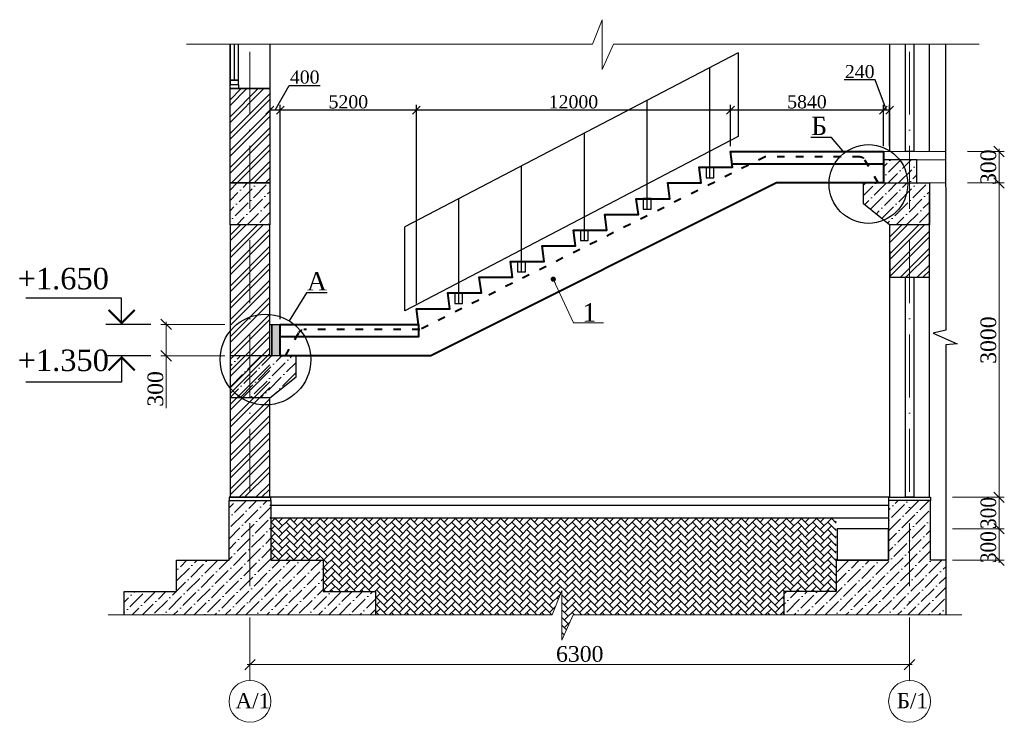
# Model space of a CAD drawing. Header units: millimetres. Extents: x 2063114 to 14983986, y -126020516 to 213791.
# Tile 369 of 656: x 2353443 to 2372251, y -1063728 to -1050317. Entities that reach past the tile are written whole.
import ezdxf
from ezdxf.enums import TextEntityAlignment as Align

# ---------------------------------------------------------------- set-up
doc = ezdxf.new("R2010")
doc.units = ezdxf.units.MM
for name, pattern in [('ACAD_ISO03W100', [30, 12, -18]), ('ACAD_ISO04W100', [30, 24, -3, 0, -3]), ('ACAD_ISO10W100', [18, 12, -3, 0, -3]), ('CENTERX2', [4, 2.5, -0.5, 0.5, -0.5])]:
    doc.linetypes.add(name, pattern=pattern)
doc.layers.get('Defpoints').update_dxf_attribs({"color": 6, "lineweight": 35})
for name, color, linetype, lineweight in [('.', 7, 'Continuous', 15), ('LESTN', 7, 'Continuous', 30), ('TEXT', 7, 'Continuous', 30), ('Wall', 16, 'Continuous', 40), ('АСО-оси', 24, 'CENTERX2', 20), ('лестницы', 7, 'Continuous', 9), ('оси', 22, 'ACAD_ISO04W100', 13), ('план', 7, 'Continuous', 20), ('Фундаменты', 252, 'Continuous', 25)]:
    doc.layers.add(name, color=color, linetype=linetype, lineweight=lineweight)
doc.layers.add('osi', color=7, linetype='ACAD_ISO04W100', lineweight=13, true_color=0x575757)
doc.layers.add('Окна', color=5, linetype='Continuous')
doc.styles.add('seviyorum', font='times.ttf')
doc.styles.get("Standard").update_dxf_attribs({"font": 'arial.ttf'})
doc.styles.add('TIMES', font='times.ttf')
doc.styles.add('TIMES NEW', font='times.ttf', dxfattribs={"height": 200})
doc.dimstyles.new('Copy of 50', dxfattribs={"dimtxt": 250, "dimasz": 150, "dimexe": 100, "dimexo": 100, "dimgap": 30, "dimtad": 1, "dimdec": 0, "dimlfac": 2, "dimtxsty": 'seviyorum', "dimblk": 'OBLIQUE', "dimcen": 180, "dimadec": 0, "dimazin": 0, "dimtfac": 1, "dimtdec": 0, "dimtmove": 0, "dimatfit": 3, "dimldrblk": 'OPEN90', "dimfxl": 1, "dimarcsym": 0})
doc.dimstyles.new('Copy of 50 м', dxfattribs={"dimtxt": 300, "dimasz": 200, "dimexe": 100, "dimexo": 100, "dimgap": 50, "dimtad": 1, "dimdec": 0, "dimlfac": 0.5, "dimtxsty": 'seviyorum', "dimblk": 'OBLIQUE', "dimcen": 0, "dimdle": 50, "dimclrd": 256, "dimclre": 256, "dimadec": 0, "dimazin": 0, "dimtfac": 1, "dimtdec": 0, "dimtmove": 1, "dimatfit": 2, "dimldrblk": 'OPEN90', "dimfxl": 1, "dimlwd": 15, "dimlwe": 15, "dimarcsym": 0})
doc.dimstyles.new('Тимур 100', dxfattribs={"dimtxt": 200, "dimasz": 150, "dimexe": 120, "dimexo": 120, "dimgap": 63, "dimtad": 1, "dimdec": 0, "dimtxsty": 'Standard', "dimblk": 'OBLIQUE', "dimcen": 250, "dimclrd": 256, "dimclre": 256, "dimclrt": 256, "dimadec": 0, "dimazin": 0, "dimtfac": 1, "dimtdec": 0, "dimtmove": 1, "dimatfit": 3, "dimfxl": 120, "dimfxlon": 1, "dimlwd": 13, "dimlwe": 13, "dimarcsym": 0})
pattern_1 = [(45, (2320702.91, -1616165.48), (74.087113, 271.652748), [349.25, -69.85, 0, -69.85])]

# ---------------------------------------------------------------- blocks, each defined once
blk = doc.blocks.new('_Oblique')
at = {"color": 0, "linetype": 'ByBlock', "lineweight": -2}
blk.add_line((-0.5, -0.5), (0.5, 0.5), dxfattribs=at)
blk = doc.blocks.new('*D421')
at = {"lineweight": 15, "ltscale": 100, "transparency": 16777216}
for p, q in [((2357841, -1061783), (2357841, -1062728)), ((2370441, -1061783), (2370441, -1062728)), ((2357791, -1062628), (2370491, -1062628))]:
    blk.add_line(p, q, dxfattribs=at)
at = {"layer": 'Defpoints', "color": 0, "lineweight": 30, "ltscale": 100, "transparency": 16777216}
for p in [(2357841, -1061683), (2370441, -1061683), (2370441, -1062628)]:
    blk.add_point(p, dxfattribs=at)
at = {"lineweight": 15, "ltscale": 100, "transparency": 16777216, "xscale": 200, "yscale": 200, "zscale": 200, "rotation": 180}
blk.add_blockref('_Oblique', (2357841, -1062628), dxfattribs=at)
at = {"lineweight": 15, "ltscale": 100, "transparency": 16777216, "xscale": 200, "yscale": 200, "zscale": 200}
blk.add_blockref('_Oblique', (2370441, -1062628), dxfattribs=at)
at = {"color": 0, "ltscale": 100, "transparency": 16777216, "insert": (2364141, -1062425), "char_height": 300, "attachment_point": 5, "style": 'seviyorum'}
blk.add_mtext('6300', dxfattribs=at)
blk = doc.blocks.new('_Open90')
at = {"color": 0, "linetype": 'ByBlock', "lineweight": -2}
for p, q in [((0, 0), (-1, 0)), ((-0.5, 0.5), (0, 0)), ((0, 0), (-0.5, -0.5))]:
    blk.add_line(p, q, dxfattribs=at)
blk = doc.blocks.new('*D422')
at = {"lineweight": 15, "ltscale": 100, "transparency": 16777216}
for p, q in [((2357361, -1056133), (2356140, -1056133)), ((2356240, -1056783), (2356240, -1056083)), ((2357361, -1056733), (2356140, -1056733)), ((2356240, -1057731), (2356240, -1056733))]:
    blk.add_line(p, q, dxfattribs=at)
at = {"layer": 'Defpoints', "color": 0, "lineweight": 30, "ltscale": 100, "transparency": 16777216}
for p in [(2356240, -1056133), (2357461, -1056133), (2357461, -1056733)]:
    blk.add_point(p, dxfattribs=at)
at = {"lineweight": 15, "ltscale": 100, "transparency": 16777216, "xscale": 200, "yscale": 200, "zscale": 200}
for p, rotation in [((2356240, -1056133), 90), ((2356240, -1056733), 270)]:
    blk.add_blockref('_Oblique', p, dxfattribs=dict(at, rotation=rotation))
at = {"color": 0, "ltscale": 100, "transparency": 16777216, "insert": (2356037, -1057365), "char_height": 300, "attachment_point": 5, "rotation": 90, "style": 'seviyorum'}
blk.add_mtext('300', dxfattribs=at)
blk = doc.blocks.new('*D423')
at = {"lineweight": 15, "ltscale": 100, "transparency": 16777216}
for p, q in [((2372151, -1059483), (2372151, -1053383)), ((2371551, -1053433), (2372251, -1053433)), ((2371551, -1059433), (2372251, -1059433))]:
    blk.add_line(p, q, dxfattribs=at)
at = {"layer": 'Defpoints', "color": 0, "lineweight": 30, "ltscale": 100, "transparency": 16777216}
for p in [(2371451, -1053433), (2372151, -1053433), (2371451, -1059433)]:
    blk.add_point(p, dxfattribs=at)
at = {"lineweight": 15, "ltscale": 100, "transparency": 16777216, "xscale": 200, "yscale": 200, "zscale": 200}
for p, rotation in [((2372151, -1053433), 90), ((2372151, -1059433), 270)]:
    blk.add_blockref('_Oblique', p, dxfattribs=dict(at, rotation=rotation))
at = {"color": 0, "ltscale": 100, "transparency": 16777216, "insert": (2371948, -1056433), "char_height": 300, "attachment_point": 5, "rotation": 90, "style": 'seviyorum'}
blk.add_mtext('3000', dxfattribs=at)
blk = doc.blocks.new('*D424')
at = {"lineweight": 15, "ltscale": 100, "transparency": 16777216}
for p, q in [((2371551, -1052833), (2372251, -1052833)), ((2372151, -1053483), (2372151, -1052783)), ((2371551, -1053433), (2372251, -1053433))]:
    blk.add_line(p, q, dxfattribs=at)
at = {"layer": 'Defpoints', "color": 0, "lineweight": 30, "ltscale": 100, "transparency": 16777216}
for p in [(2371451, -1052833), (2372151, -1052833), (2371451, -1053433)]:
    blk.add_point(p, dxfattribs=at)
at = {"lineweight": 15, "ltscale": 100, "transparency": 16777216, "xscale": 200, "yscale": 200, "zscale": 200}
for p, rotation in [((2372151, -1052833), 90), ((2372151, -1053433), 270)]:
    blk.add_blockref('_Oblique', p, dxfattribs=dict(at, rotation=rotation))
at = {"color": 0, "ltscale": 100, "transparency": 16777216, "insert": (2371948, -1053133), "char_height": 300, "attachment_point": 5, "rotation": 90, "style": 'seviyorum'}
blk.add_mtext('300', dxfattribs=at)
blk = doc.blocks.new('*U55')
at = {"color": 0, "linetype": 'ByBlock', "lineweight": -2}
blk.add_line((-3, 0), (-11.55, 0), dxfattribs=at)
blk.add_lwpolyline([(-8.55, 0), (-8.55, 5), (-26.86, 5)], dxfattribs=at)
at = {"color": 0, "linetype": 'ByBlock', "lineweight": -2, "const_width": 0.4}
blk.add_lwpolyline([(-6.05, 2.78), (-8.55, 0.28), (-11.05, 2.78)], dxfattribs=at)
at = {"color": 0, "linetype": 'ByBlock', "lineweight": -2, "style": 'seviyorum'}
blk.add_attdef('ОТМЕТКА', text='', height=4.1, dxfattribs=at).set_placement((-19.72, 8.75), align=Align.MIDDLE_CENTER)
at = {"color": 0, "linetype": 'ByBlock', "lineweight": -2, "oblique": 15}
blk.add_attdef('НТЕКСТ', text='', height=3, dxfattribs=at).set_placement((-19.8, 2.5), align=Align.MIDDLE_CENTER)
blk = doc.blocks.new('*U56')
at = {"color": 0, "linetype": 'ByBlock', "lineweight": -2}
blk.add_line((-3, 0), (-11.55, 0), dxfattribs=at)
blk.add_lwpolyline([(-8.55, 0), (-8.55, -5), (-26.86, -5)], dxfattribs=at)
at = {"color": 0, "linetype": 'ByBlock', "lineweight": -2, "const_width": 0.4}
blk.add_lwpolyline([(-6.05, -2.78), (-8.55, -0.28), (-11.05, -2.78)], dxfattribs=at)
at = {"color": 0, "linetype": 'ByBlock', "lineweight": -2, "style": 'seviyorum'}
blk.add_attdef('ОТМЕТКА', text='', height=4.1, dxfattribs=at).set_placement((-19.72, -0.86), align=Align.MIDDLE_CENTER)
at = {"color": 0, "linetype": 'ByBlock', "lineweight": -2, "oblique": 15}
blk.add_attdef('НТЕКСТ', text='', height=3, dxfattribs=at).set_placement((-19.8, -7.5), align=Align.MIDDLE_CENTER)
blk = doc.blocks.new('иии')
at = {"layer": 'Wall', "color": 0, "linetype": 'ACAD_ISO03W100', "ltscale": 6}
for p, q in [((3539039.8, -1599502.7), (3539169.6, -1599277.8)), ((3539212.9, -1599252.8), (3540118.1, -1599252.8)), ((3540118.1, -1599252.8), (3543418.1, -1600902.8)), ((3543418.1, -1600902.8), (3544526.7, -1600902.8)), ((3544699.9, -1601152.8), (3544570, -1600927.8))]:
    blk.add_line(p, q, dxfattribs=at)
at = {"layer": 'Wall', "color": 0, "linetype": 'ACAD_ISO03W100', "ltscale": 3}
for centre, start, end in [((3539212.9, -1599302.8), 90, 150), ((3544526.7, -1600952.8), 30, 90)]:
    blk.add_arc(centre, 50, start, end, dxfattribs=at)
blk = doc.blocks.new('ррррр')
at = {"layer": 'Wall', "color": 0, "linetype": 'Continuous', "ltscale": 100}
blk.add_lwpolyline([(3544797.5, -1596130.4), (3544797.6, -1596430.2), (3543775.4, -1596430.4), (3540475.5, -1598080.4), (3539037.6, -1598080.4), (3539037.6, -1597780.4), (3540357.6, -1597780.4), (3540337.6, -1597630.4), (3540657.6, -1597630.4), (3540637.6, -1597480.4), (3540957.6, -1597480.4), (3540937.6, -1597330.4), (3541256.5, -1597330.4), (3541236.5, -1597180.4), (3541558.7, -1597180.4), (3541538.7, -1597030.4), (3541857.6, -1597030.4), (3541837.6, -1596880.4), (3542157.6, -1596880.4), (3542137.6, -1596730.4), (3542457.6, -1596730.4), (3542437.6, -1596580.4), (3542757.6, -1596580.4), (3542737.6, -1596430.4), (3543057.6, -1596430.4), (3543037.6, -1596280.4), (3543357.6, -1596280.4), (3543337.6, -1596130.4), (3544797.5, -1596130.4)], dxfattribs=at)
for points in [[(3544797.5, -1596130.4), (3544797.5, -1596250.4), (3543353.6, -1596250.4), (3543337.6, -1596130.4)], [(3540357.6, -1597780.4), (3540357.6, -1597900.4), (3539037.6, -1597900.4), (3539037.6, -1597780.4)]]:
    blk.add_lwpolyline(points, close=True, dxfattribs=at)
at = {"color": 5, "xscale": -1}
blk.add_blockref('иии', (7083787.4, 3072.5), dxfattribs=at)
blk = doc.blocks.new('*D426')
at = {"color": 0, "lineweight": -2, "transparency": 16777216}
for p, q in [((2369786, -1051467), (2369193, -1051467)), ((2370001, -1052044), (2369786, -1051467)), ((2369941, -1052733), (2369941, -1051944)), ((2370061, -1052044), (2369941, -1052044)), ((2370061, -1052733), (2370061, -1051944))]:
    blk.add_line(p, q, dxfattribs=at)
at = {"layer": 'Defpoints', "color": 0, "lineweight": 30, "transparency": 16777216}
for p in [(2369941, -1052044), (2369941, -1052833), (2370061, -1052833)]:
    blk.add_point(p, dxfattribs=at)
at = {"color": 0, "lineweight": -2, "transparency": 16777216, "xscale": 150, "yscale": 150, "zscale": 150, "rotation": 180}
blk.add_blockref('_Oblique', (2369941, -1052044), dxfattribs=at)
at = {"color": 0, "lineweight": -2, "transparency": 16777216, "xscale": 150, "yscale": 150, "zscale": 150}
blk.add_blockref('_Oblique', (2370061, -1052044), dxfattribs=at)
at = {"color": 0, "transparency": 16777216, "insert": (2369489, -1051310), "char_height": 250, "attachment_point": 5, "style": 'seviyorum'}
blk.add_mtext('240', dxfattribs=at)
blk = doc.blocks.new('*D427')
at = {"color": 0, "lineweight": -2, "transparency": 16777216}
for p, q in [((2367021, -1052733), (2367021, -1051944)), ((2369941, -1052044), (2367021, -1052044)), ((2369941, -1052733), (2369941, -1051944))]:
    blk.add_line(p, q, dxfattribs=at)
at = {"layer": 'Defpoints', "color": 0, "lineweight": 30, "transparency": 16777216}
for p in [(2367021, -1052044), (2367021, -1052833), (2369941, -1052833)]:
    blk.add_point(p, dxfattribs=at)
at = {"color": 0, "lineweight": -2, "transparency": 16777216, "xscale": 150, "yscale": 150, "zscale": 150, "rotation": 180}
blk.add_blockref('_Oblique', (2367021, -1052044), dxfattribs=at)
at = {"color": 0, "lineweight": -2, "transparency": 16777216, "xscale": 150, "yscale": 150, "zscale": 150}
blk.add_blockref('_Oblique', (2369941, -1052044), dxfattribs=at)
at = {"color": 0, "transparency": 16777216, "insert": (2368481, -1051887), "char_height": 250, "attachment_point": 5, "style": 'seviyorum'}
blk.add_mtext('5840', dxfattribs=at)
blk = doc.blocks.new('*D428')
at = {"color": 0, "lineweight": -2, "transparency": 16777216}
for p, q in [((2361021, -1055733), (2361021, -1051944)), ((2367021, -1052044), (2361021, -1052044)), ((2367021, -1052733), (2367021, -1051944))]:
    blk.add_line(p, q, dxfattribs=at)
at = {"layer": 'Defpoints', "color": 0, "lineweight": 30, "transparency": 16777216}
for p in [(2361021, -1052044), (2367021, -1052833), (2361021, -1055833)]:
    blk.add_point(p, dxfattribs=at)
at = {"color": 0, "lineweight": -2, "transparency": 16777216, "xscale": 150, "yscale": 150, "zscale": 150, "rotation": 180}
blk.add_blockref('_Oblique', (2361021, -1052044), dxfattribs=at)
at = {"color": 0, "lineweight": -2, "transparency": 16777216, "xscale": 150, "yscale": 150, "zscale": 150}
blk.add_blockref('_Oblique', (2367021, -1052044), dxfattribs=at)
at = {"color": 0, "transparency": 16777216, "insert": (2364021, -1051887), "char_height": 250, "attachment_point": 5, "style": 'seviyorum'}
blk.add_mtext('12000', dxfattribs=at)
blk = doc.blocks.new('*D429')
at = {"color": 0, "lineweight": -2, "transparency": 16777216}
for p, q in [((2358421, -1056033), (2358421, -1051944)), ((2361021, -1052044), (2358421, -1052044)), ((2361021, -1055733), (2361021, -1051944))]:
    blk.add_line(p, q, dxfattribs=at)
at = {"layer": 'Defpoints', "color": 0, "lineweight": 30, "transparency": 16777216}
for p in [(2358421, -1052044), (2361021, -1055833), (2358421, -1056133)]:
    blk.add_point(p, dxfattribs=at)
at = {"color": 0, "lineweight": -2, "transparency": 16777216, "xscale": 150, "yscale": 150, "zscale": 150, "rotation": 180}
blk.add_blockref('_Oblique', (2358421, -1052044), dxfattribs=at)
at = {"color": 0, "lineweight": -2, "transparency": 16777216, "xscale": 150, "yscale": 150, "zscale": 150}
blk.add_blockref('_Oblique', (2361021, -1052044), dxfattribs=at)
at = {"color": 0, "transparency": 16777216, "insert": (2359721, -1051887), "char_height": 250, "attachment_point": 5, "style": 'seviyorum'}
blk.add_mtext('5200', dxfattribs=at)
blk = doc.blocks.new('*D430')
at = {"color": 0, "lineweight": -2, "transparency": 16777216}
for p, q in [((2358321, -1052044), (2358590, -1051571)), ((2358590, -1051571), (2359185, -1051571)), ((2358421, -1052044), (2358221, -1052044))]:
    blk.add_line(p, q, dxfattribs=at)
at = {"layer": 'Defpoints', "color": 0, "lineweight": 30, "transparency": 16777216}
for p in [(2358221, -1052044), (2358221, -1052044), (2358421, -1052044)]:
    blk.add_point(p, dxfattribs=at)
at = {"color": 0, "lineweight": -2, "transparency": 16777216, "xscale": 150, "yscale": 150, "zscale": 150, "rotation": 180}
blk.add_blockref('_Oblique', (2358221, -1052044), dxfattribs=at)
at = {"color": 0, "lineweight": -2, "transparency": 16777216, "xscale": 150, "yscale": 150, "zscale": 150}
blk.add_blockref('_Oblique', (2358421, -1052044), dxfattribs=at)
at = {"color": 0, "transparency": 16777216, "insert": (2358888, -1051414), "char_height": 250, "attachment_point": 5, "style": 'seviyorum'}
blk.add_mtext('400', dxfattribs=at)
blk = doc.blocks.new('wfeweqf')
at = {"lineweight": 30}
for points in [[(-158420, 511672), (-158270, 511672), (-158270, 511472), (-158420, 511472)], [(-157220, 511072), (-157070, 511072), (-157070, 510872), (-157220, 510872)], [(-156020, 510472), (-155870, 510472), (-155870, 510272), (-156020, 510272)], [(-154818, 509872), (-154668, 509872), (-154668, 509672), (-154818, 509672)], [(-153620, 509272), (-153470, 509272), (-153470, 509072), (-153620, 509072)]]:
    blk.add_lwpolyline(points, close=True, dxfattribs=at)
at = {"layer": 'LESTN', "color": 0, "ltscale": 0.3}
for p, q in [((-158885, 513858), (-152514, 510532)), ((-158885, 513858), (-158885, 512258)), ((-158345, 511476), (-158345, 513576)), ((-157145, 510876), (-157145, 512950)), ((-158885, 512258), (-152514, 508932)), ((-155945, 510276), (-155945, 512323)), ((-154743, 509676), (-154743, 511696)), ((-153545, 509076), (-153545, 511071)), ((-152514, 508932), (-152514, 510532))]:
    blk.add_line(p, q, dxfattribs=at)
blk = doc.blocks.new('*D431')
at = {"lineweight": 15, "ltscale": 100, "transparency": 16777216}
for p, q in [((2371261, -1059433), (2372251, -1059433)), ((2372151, -1059383), (2372151, -1060083)), ((2371261, -1060033), (2372251, -1060033))]:
    blk.add_line(p, q, dxfattribs=at)
at = {"layer": 'Defpoints', "color": 0, "lineweight": 30, "ltscale": 100, "transparency": 16777216}
for p in [(2371161, -1059433), (2371161, -1060033), (2372151, -1060033)]:
    blk.add_point(p, dxfattribs=at)
at = {"lineweight": 15, "ltscale": 100, "transparency": 16777216, "xscale": 200, "yscale": 200, "zscale": 200}
for p, rotation in [((2372151, -1059433), 90), ((2372151, -1060033), 270)]:
    blk.add_blockref('_Oblique', p, dxfattribs=dict(at, rotation=rotation))
at = {"color": 0, "ltscale": 100, "transparency": 16777216, "insert": (2371948, -1059733), "char_height": 300, "attachment_point": 5, "rotation": 90, "style": 'seviyorum'}
blk.add_mtext('{\\W0.9;300}', dxfattribs=at)
blk = doc.blocks.new('*D432')
at = {"lineweight": 15, "ltscale": 100, "transparency": 16777216}
for p, q in [((2372151, -1059983), (2372151, -1060683)), ((2371261, -1060033), (2372251, -1060033)), ((2371261, -1060633), (2372251, -1060633))]:
    blk.add_line(p, q, dxfattribs=at)
at = {"layer": 'Defpoints', "color": 0, "lineweight": 30, "ltscale": 100, "transparency": 16777216}
for p in [(2371161, -1060033), (2371161, -1060633), (2372151, -1060633)]:
    blk.add_point(p, dxfattribs=at)
at = {"lineweight": 15, "ltscale": 100, "transparency": 16777216, "xscale": 200, "yscale": 200, "zscale": 200}
for p, rotation in [((2372151, -1060033), 90), ((2372151, -1060633), 270)]:
    blk.add_blockref('_Oblique', p, dxfattribs=dict(at, rotation=rotation))
at = {"color": 0, "ltscale": 100, "transparency": 16777216, "insert": (2371948, -1060386), "char_height": 300, "attachment_point": 5, "rotation": 90, "style": 'seviyorum'}
blk.add_mtext('{\\W0.9;300}', dxfattribs=at)

msp = doc.modelspace()

# ---------------------------------------------------------------- hatches: boundary and pattern name
at = {"layer": '.', "lineweight": 5, "ltscale": 50, "true_color": 0xc1a49a}
h = msp.add_hatch(dxfattribs=at)
h.set_pattern_fill('ANSI32', color=253, scale=24)
h.set_pattern_definition([(45, (2320702.9, -1615565.48), (-161.64461, 161.64461), []), (45, (2320810.67, -1615565.48), (-161.64461, 161.64461), [])])
edge = h.paths.add_edge_path()
edge.add_arc((2358434.47712, -1056606.33582), 751.46823, 217.879002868, 253.522887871, ccw=False)
edge.add_line((2357841.33637, -1057067.7343), (2357841.33637, -1059433.1893))
edge.add_line((2357841.33637, -1059433.1893), (2358221.33645, -1059433.1893))
edge.add_line((2358221.33645, -1059433.1893), (2358221.33645, -1057326.9436))
edge = h.paths.add_edge_path()
edge.add_arc((2358434.47712, -1056606.33582), 751.46823, 180, 217.879002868, ccw=False)
edge.add_arc((2358434.47712, -1056606.33582), 751.46823, 142.120997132, 180, ccw=False)
edge.add_line((2357841.33637, -1056144.93735), (2357841.33637, -1054233.28699))
edge.add_line((2357841.33637, -1054233.28699), (2357461.33636, -1054233.28699))
edge.add_line((2357461.33636, -1054233.28699), (2357461.33636, -1057173.2072))
edge.add_line((2357461.33636, -1057173.2072), (2357461.33628, -1059433.1893))
edge.add_line((2357461.33628, -1059433.1893), (2357841.33637, -1059433.1893))
edge.add_line((2357841.33637, -1059433.1893), (2357841.33637, -1057067.7343))
edge = h.paths.add_edge_path()
edge.add_line((2357841.33637, -1056144.93735), (2357841.33637, -1057067.7343))
edge.add_arc((2358434.47712, -1056606.33582), 751.46823, 217.879002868, 253.522887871)
edge.add_line((2358221.33645, -1057326.9436), (2358221.33645, -1055885.72805))
edge.add_arc((2358434.47712, -1056606.33582), 751.46823, 106.477112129, 142.120997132)
edge = h.paths.add_edge_path(flags=17)
edge.add_arc((2358434.47712, -1056606.33582), 751.46823, 142.120997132, 180)
edge.add_arc((2358434.47712, -1056606.33582), 751.46823, 180, 217.879002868)
edge.add_line((2357841.33637, -1057067.7343), (2357841.33637, -1056144.93735))
edge = h.paths.add_edge_path()
edge.add_line((2358221.33645, -1054233.28699), (2357841.33637, -1054233.28699))
edge.add_line((2357841.33637, -1054233.28699), (2357841.33637, -1056144.93735))
edge.add_arc((2358434.47712, -1056606.33582), 751.46823, 106.477112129, 142.120997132, ccw=False)
edge.add_line((2358221.33645, -1055885.72805), (2358221.33645, -1054233.28699))
h.paths.add_polyline_path([(2358221.35385, -1051633.28699), (2357841.33637, -1051633.28699), (2357841.33637, -1053433.28699), (2358221.35385, -1053433.28699)])
h.paths.add_polyline_path([(2357841.33637, -1051633.28699), (2357461.35368, -1051633.28699), (2357461.35368, -1053433.28699), (2357841.33637, -1053433.28699)])
at = {"layer": '.', "lineweight": 5, "true_color": 0x7d7d7d}
h = msp.add_hatch(dxfattribs=at)
h.set_pattern_fill('ANSI36', color=8, scale=44)
h.set_pattern_definition([(45, (2352355, -1609475.85), (74.087113, 271.652748), [349.25, -69.85, 0, -69.85])])
edge = h.paths.add_edge_path()
edge.add_line((2370317.3359, -1052993.25576), (2369941.36549, -1052993.7061))
edge.add_line((2369941.36549, -1052993.7061), (2369941.36549, -1053432.99791))
edge.add_line((2369941.36549, -1053432.99791), (2370061.33634, -1053432.62325))
edge.add_line((2370061.33634, -1053432.62325), (2370402.16827, -1053432.89879))
edge.add_arc((2369655.39966, -1053348.98728), 751.46823, 353.588787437, 360)
edge.add_arc((2369655.39966, -1053348.98728), 751.46823, 360, 388.254053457)
h.paths.add_polyline_path([(2370581.33636, -1052993.24753), (2370441.33637, -1052993.24753), (2370441.33637, -1053433.07889), (2370581.33636, -1053433.04365)])
edge = h.paths.add_edge_path()
edge.add_line((2370441.33637, -1052993.24753), (2370317.33148, -1052993.24753))
edge.add_arc((2369655.39966, -1053348.98728), 751.46823, 0, 28.254765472, ccw=False)
edge.add_arc((2369655.39966, -1053348.98728), 751.46823, -6.425788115, 0, ccw=False)
edge.add_line((2370402.1469, -1053433.08875), (2370441.33637, -1053433.07889))
edge.add_line((2370441.33637, -1053433.07889), (2370441.33637, -1052993.24753))
h = msp.add_hatch(dxfattribs=at)
h.set_pattern_fill('ANSI36', color=8, scale=44)
h.set_pattern_definition([(45, (2606641.3, -1432450.66), (74.087113, 271.652748), [349.25, -69.85, 0, -69.85])])
h.paths.add_polyline_path([(2358221.34215, -1053433.28699), (2357841.34222, -1053433.28699), (2357841.34222, -1054233.28699), (2358221.34214, -1054233.28699)])
edge = h.paths.add_edge_path()
edge.add_line((2357841.34222, -1053433.28699), (2357461.34783, -1053433.28699))
edge.add_line((2357461.34783, -1053433.28699), (2357461.34783, -1054233.28699))
edge.add_line((2357461.34783, -1054233.28699), (2357841.34222, -1054233.28699))
edge.add_line((2357841.34222, -1053633.18929), (2357841.34222, -1053433.28699))
h = msp.add_hatch(dxfattribs=at)
h.set_pattern_fill('ANSI36', color=8, scale=44)
h.set_pattern_definition([(45, (2619240.2, -1432450.66), (74.087113, 271.652748), [349.25, -69.85, 0, -69.85])])
h.paths.add_polyline_path([(2370820.24207, -1053433.28699), (2370440.24214, -1053433.28699), (2370440.24214, -1054233.28699), (2370820.24206, -1054233.28699)])
edge = h.paths.add_edge_path()
edge.add_line((2370440.24214, -1053633.18929), (2370440.24214, -1053433.28699))
edge.add_line((2370440.24214, -1053433.28699), (2369560.1528, -1053433.28699))
edge.add_line((2369560.1528, -1053433.28699), (2369560.1528, -1053833.20899))
edge.add_line((2369560.1528, -1053833.20899), (2370060.24775, -1054233.28699))
edge.add_line((2370060.24775, -1054233.28699), (2370440.24214, -1054233.28699))
at = {"layer": '.', "lineweight": 5, "ltscale": 50, "true_color": 0xc1a49a}
h = msp.add_hatch(dxfattribs=at)
h.set_pattern_fill('ANSI32', color=253, scale=24)
h.set_pattern_definition([(45, (-4575801.25, 1967000), (-161.64461, 161.64461), []), (45, (-4575693.49, 1967000), (-161.64461, 161.64461), [])])
h.paths.add_polyline_path([(2370820.24775, -1054233.28699), (2370060.24775, -1054233.28699), (2370061.33634, -1055233.1893), (2370821.33634, -1055233.1893)])
at = {"layer": '.'}
h = msp.add_hatch(color=256, dxfattribs=at)
h.dxf.hatch_style = 1
h.paths.add_polyline_path([(2358261.34231, -1056732.97445), (2358421.34231, -1056732.97445), (2358421.34231, -1056133.27024), (2358261.34231, -1056133.27024)])
at = {"layer": '.', "lineweight": 5, "true_color": 0x7d7d7d}
h = msp.add_hatch(dxfattribs=at)
h.set_pattern_fill('ANSI36', color=8, scale=44)
h.set_pattern_definition([(45, (-3631429.36, 2137619.57), (74.087113, 271.6527477), [349.25, -69.85, 0, -69.85])])
h.paths.add_polyline_path([(2357461.33619, -1056732.53746), (2357461.34208, -1057532.99211), (2358221.33627, -1057532.99211), (2358721.43721, -1057133.04694), (2358721.43701, -1056732.8936)])
h = msp.add_hatch(dxfattribs=at)
h.set_pattern_fill('ANSI36', color=8, scale=44)
h.set_pattern_definition(pattern_1)
h.paths.add_polyline_path([(2359241.33637, -1060633.27024), (2358241.33637, -1060633.27024), (2358241.33637, -1059493.27024), (2357841.33637, -1059493.27024), (2357841.33637, -1061677.69197), (2360241.33637, -1061677.69197), (2360241.33637, -1061233.27024), (2359241.33637, -1061233.27024)])
h.paths.add_polyline_path([(2357841.33637, -1059493.27024), (2357441.33637, -1059493.27024), (2357441.33637, -1060633.27024), (2356441.33637, -1060633.27024), (2356441.33637, -1061233.27024), (2355441.33637, -1061233.27024), (2355441.33637, -1061677.69197), (2357841.33637, -1061677.69197)])
h = msp.add_hatch(dxfattribs=at)
h.set_pattern_fill('ANSI36', color=8, scale=44)
h.set_pattern_definition(pattern_1)
h.paths.add_polyline_path([(2371131.34245, -1060633.27024), (2370841.33635, -1060633.27024), (2370841.33635, -1059493.27024), (2370441.33637, -1059493.27024), (2370441.33637, -1061677.44313), (2371131.36766, -1061677.4151)])
h.paths.add_polyline_path([(2370441.33637, -1059493.27024), (2370041.33635, -1059493.27024), (2370041.33635, -1060633.27024), (2369041.33635, -1060633.27024), (2369041.33635, -1061233.27024), (2368041.33635, -1061233.27024), (2368041.33635, -1061677.54061), (2370441.33637, -1061677.44313)])
at = {"layer": '.'}
h = msp.add_hatch(dxfattribs=at)
h.set_pattern_fill('AR-HBONE', color=27)
h.set_pattern_definition([(45, (2352355, -1609068.33), (0, 143.684098), [304.8, -101.6]), (135, (2352426.85, -1608996.49), (1e-14, 143.684098), [304.8, -101.6])])
h.paths.add_polyline_path([(2363616.9892, -1061677.69197), (2363802.14362, -1061210.39914), (2363802.14362, -1062158.49172), (2364018.30335, -1061677.70402), (2368041.33635, -1061677.52534), (2368041.33635, -1061233.27024), (2369041.33635, -1061233.27024), (2369041.33635, -1060633.27024), (2369041.33635, -1059833.27024), (2358241.33637, -1059833.27024), (2358241.33637, -1060633.27024), (2359241.33637, -1060633.27024), (2359241.33637, -1061233.27024), (2360241.33637, -1061233.27024), (2360241.33637, -1061677.69197)])

# ---------------------------------------------------------------- linework, layer by layer
at = {"layer": '.', "lineweight": 30}
for p, q in [((2358221.33627, -1056732.99211), (2357461.34208, -1056732.99211)), ((2358221.33627, -1057532.99211), (2357461.34208, -1057532.99211))]:
    msp.add_line(p, q, dxfattribs=at)
for points in [[(2370060.25354, -1054233.154), (2369560.1528, -1053833.20899), (2369560.1528, -1053433.27025), (2370060.24775, -1053433.27025)], [(2358221.33627, -1057532.99211), (2358721.43701, -1057133.0471), (2358721.43701, -1056733.02653), (2358221.34206, -1056733.10835)]]:
    msp.add_lwpolyline(points, dxfattribs=at)
at = {"lineweight": 5, "ltscale": 0.1}
for p, q in [((2370061.33634, -1050784.37511), (2370061.33634, -1052833.1893)), ((2370061.33634, -1055233.1893), (2370061.33634, -1059433.1893))]:
    msp.add_line(p, q, dxfattribs=at)
for points in [[(2358221.35385, -1050784.62312), (2358221.35385, -1051633.28699), (2357461.35368, -1051633.28699), (2357461.35368, -1050784.62312)], [(2370520.47228, -1050784.35249), (2370520.47228, -1052833.27024), (2370362.20045, -1052833.27024), (2370362.20045, -1050784.36029)]]:
    msp.add_lwpolyline(points)
at = {"color": 1}
msp.add_lwpolyline([(2371130.82363, -1050784.32241), (2371131.12585, -1056241.00212), (2370890.90389, -1056297.72417), (2371350.66222, -1056505.12867), (2371131.12585, -1056525.33107), (2371131.3943, -1061677.3881)], dxfattribs=at)
for points in [[(2358221.35385, -1053433.28699), (2357461.35368, -1053433.28699), (2357461.35368, -1051633.28699), (2358221.35385, -1051633.28699)], [(2370362.20045, -1055233.1893), (2370520.47228, -1055233.1893), (2370520.47228, -1059433.27025), (2370362.20045, -1059433.27025)], [(2358261.34231, -1056733.08646), (2358221.34231, -1056733.08646), (2358221.34231, -1056133.25258), (2358261.34231, -1056133.25258)], [(2358261.33639, -1056133.27024), (2358421.34231, -1056133.27024), (2358421.34231, -1056732.97445), (2358261.33639, -1056732.97445)]]:
    msp.add_lwpolyline(points, close=True)
at = {"elevation": 11083.38749}
msp.add_lwpolyline([(2369195.54505, -1052858.46747), (2368949.34759, -1052565.13404), (2368552.89025, -1052565.13404)], dxfattribs=at)
at = {"lineweight": 5, "ltscale": 0.1}
for points in [[(2371131.36766, -1052993.24753), (2369941.27875, -1052993.24753), (2369941.27875, -1052833.27024), (2371131.36766, -1052833.27024)], [(2371131.3822, -1052992.93917), (2370581.3509, -1052992.93917), (2370581.3509, -1053432.93917), (2371130.97034, -1053433.27025)]]:
    msp.add_lwpolyline(points, dxfattribs=at)
at = {"lineweight": 30}
for points in [[(2370581.3509, -1052992.93917), (2369941.36549, -1052993.24753), (2369941.36549, -1053433.24753), (2370581.3509, -1053432.93917)], [(2357461.34783, -1053433.28699), (2358221.34783, -1053433.28699), (2358221.34783, -1054233.28699), (2357461.34783, -1054233.28699)], [(2370820.24775, -1054233.28699), (2370060.24775, -1054233.28699), (2370061.33634, -1055233.1893), (2370821.33634, -1055233.1893)], [(2357441.33637, -1059493.27024), (2358239.79707, -1059493.27024), (2358239.79707, -1059433.27024), (2357441.33637, -1059433.27024)], [(2370841.33635, -1059493.27024), (2370042.87565, -1059493.27024), (2370042.87565, -1059433.27024), (2370841.33635, -1059433.27024)], [(2369059.79704, -1060633.1893), (2370041.33635, -1060633.1893), (2370041.33635, -1060033.1893), (2369059.79704, -1060033.1893)]]:
    msp.add_lwpolyline(points, close=True, dxfattribs=at)
for points in [[(2370060.24775, -1053433.27025), (2370820.24775, -1053433.27025), (2370820.24775, -1054233.27025), (2370060.24775, -1054233.27025), (2370060.24775, -1054233.14937)], [(2358221.33645, -1056732.99211), (2358221.33645, -1054233.28699), (2357461.33628, -1054233.28699), (2357461.33628, -1059433.1893), (2358221.33645, -1059433.1893), (2358221.33645, -1057532.99196)], [(2355441.33637, -1061677.69197), (2355441.33637, -1061233.27024), (2356441.33637, -1061233.27024), (2356441.33637, -1060633.27024), (2357441.33637, -1060633.27024), (2357441.33637, -1059493.27024), (2358241.33637, -1059493.27024), (2358241.33637, -1060633.27024), (2359241.33637, -1060633.27024), (2359241.33637, -1061233.27024), (2360241.33637, -1061233.27024), (2360241.33637, -1061677.69197)], [(2371131.34245, -1060633.27024), (2370841.33635, -1060633.27024), (2370841.33635, -1059493.27024), (2370041.33635, -1059493.27024), (2370041.33635, -1060633.27024), (2369041.33635, -1060633.27024), (2369041.33635, -1061233.27024), (2368041.33635, -1061233.27024), (2368041.33635, -1061677.54061)]]:
    msp.add_lwpolyline(points, dxfattribs=at)
at = {"layer": 'TEXT', "color": 7, "lineweight": 0, "ltscale": 0.2}
for p, q in [((2356627.17344, -1050784.62312), (2364382.46401, -1050784.62312)), ((2355133.75589, -1061677.69197), (2363616.9892, -1061677.69197))]:
    msp.add_line(p, q, dxfattribs=at)
for points in [[(2364382.46401, -1050784.62312), (2364567.61844, -1050317.3303), (2364567.61844, -1051265.42288), (2364783.77816, -1050784.63518), (2371769.44371, -1050784.29094)], [(2363616.9892, -1061677.69197), (2363802.14362, -1061210.39914), (2363802.14362, -1062158.49172), (2364018.30335, -1061677.70402), (2371438.94237, -1061677.37444)]]:
    msp.add_lwpolyline(points, dxfattribs=at)
at = {"layer": 'АСО-оси', "linetype": 'ACAD_ISO10W100', "ltscale": 100}
for points in [[(2357841.33637, -1062928.2956), (2357841.33637, -1050784.62312)], [(2370441.33637, -1062928.2956), (2370441.33637, -1050784.35639)]]:
    msp.add_lwpolyline(points, dxfattribs=at)
at = {"layer": 'Окна', "color": 0, "ltscale": 0.5}
msp.add_lwpolyline([(2357461.35952, -1050784.62312), (2357461.35952, -1051473.28699), (2357621.35952, -1051473.28699), (2357621.35952, -1050784.62312)], dxfattribs=at)
at = {"layer": 'Окна', "color": 0, "lineweight": 30}
msp.add_lwpolyline([(2357541.35952, -1050784.62312), (2357541.35952, -1051473.28699)], dxfattribs=at)
for points in [[(2357621.35952, -1051553.28699), (2357621.35952, -1051473.28699), (2357461.35952, -1051473.28699), (2357461.35952, -1051553.28699)], [(2357621.35952, -1051553.28699), (2357621.35952, -1051633.28699), (2357461.35952, -1051633.28699), (2357461.35952, -1051553.28699)]]:
    msp.add_lwpolyline(points, close=True, dxfattribs=at)
at = {"layer": 'оси', "linetype": 'Continuous', "ltscale": 0.5}
for centre in [(2357841.33636, -1063328.2956), (2370441.33636, -1063328.2956)]:
    msp.add_circle(centre, 400, dxfattribs=at)
at = {"layer": 'план'}
for p, q in [((2357461.33636, -1057173.2072), (2357461.33636, -1050784.62312)), ((2358221.33636, -1056732.99211), (2358221.33636, -1056493.24172))]:
    msp.add_line(p, q, dxfattribs=at)
at = {"layer": 'Фундаменты', "color": 0, "linetype": 'Continuous'}
for p, q in [((2370061.33637, -1052833.22991), (2370061.32238, -1050784.37512)), ((2370820.25377, -1052833.22991), (2370820.62225, -1050784.3377)), ((2370820.25377, -1052833.27024), (2370820.25377, -1050784.33772)), ((2370820.25377, -1059433.27024), (2370820.25377, -1053632.76086)), ((2370061.33637, -1059433.27024), (2370061.33636, -1054233.27025)), ((2370042.87565, -1059433.27024), (2358221.33636, -1059433.27024)), ((2370041.33635, -1059588.31899), (2358221.33636, -1059588.31899)), ((2370041.33635, -1059833.27024), (2358221.33636, -1059833.27024))]:
    msp.add_line(p, q, dxfattribs=at)
at = {"layer": 'Фундаменты', "color": 0, "linetype": 'Continuous', "elevation": 11083.38749}
msp.add_lwpolyline([(2359316.483, -1055530.94803), (2358920.02566, -1055530.94803), (2358591.13158, -1056066.87404)], dxfattribs=at)
at = {"layer": 'Фундаменты', "color": 0, "linetype": 'Continuous'}
for centre, radius in [((2369655.39966, -1053452.80596), 751.46823), ((2358138.25576, -1056804.82571), 865.83438)]:
    msp.add_circle(centre, radius, dxfattribs=at)

# ---------------------------------------------------------------- block references
at = {"xscale": -1}
msp.add_blockref('wfeweqf', (2208284.07795, -1564804.94211), dxfattribs=at)
at = {"color": 5, "xscale": 2, "yscale": 2, "zscale": 2}
msp.add_blockref('ррррр', (-4719653.79481, 2139427.43354), dxfattribs=at)
ref = msp.add_blockref('*U55', (2356245.24699, -1056133.24018), dxfattribs=dict(xscale=100, yscale=100, zscale=100))
ref.add_attrib('ОТМЕТКА', '+1.650', dxfattribs={"color": 0, "linetype": 'ByBlock', "lineweight": -2, "height": 410, "style": 'seviyorum'}).set_placement((2354275.79122, -1055258.60928), align=Align.MIDDLE_CENTER)
ref = msp.add_blockref('*U56', (2356245.24636, -1056732.80941), dxfattribs=dict(xscale=100, yscale=100, zscale=100))
ref.add_attrib('ОТМЕТКА', '+1.350', dxfattribs={"color": 0, "linetype": 'ByBlock', "lineweight": -2, "height": 410, "style": 'seviyorum'}).set_placement((2354275.79059, -1056818.51419), align=Align.MIDDLE_CENTER)

# ---------------------------------------------------------------- texts
at = {"layer": 'osi', "color": 0, "linetype": 'ByBlock', "style": 'TIMES NEW'}
for s, p in [('Б', (2368563.28974, -1052520.15089)), ('A', (2358930.42515, -1055485.96488))]:
    msp.add_text(s, height=350, dxfattribs=at).set_placement(p)
at = {"layer": 'osi', "color": 0, "linetype": 'ByBlock', "insert": (2364324.02225, -1055730.4568), "char_height": 350, "width": 2706.8952381, "attachment_point": 2, "style": 'TIMES NEW'}
msp.add_mtext('1', dxfattribs=at)
at = {"layer": 'оси', "linetype": 'Continuous', "ltscale": 0.5, "style": 'TIMES'}
for s, p in [('А/1', (2357896.57696, -1063316.13942)), ('Б/1', (2370494.26382, -1063316.13942))]:
    msp.add_text(s, height=291.666667, dxfattribs=at).set_placement(p, align=Align.MIDDLE_CENTER)

# ---------------------------------------------------------------- dimensions: what is measured, and where the dimension line sits
for base, p1, p2, picture, middle in [((2369941.25563, -1052043.99365), (2370061.33646, -1052833.1893), (2369941.25563, -1052833.1893), '*D426', (2369755.58191, -1051467.02217)), ((2358221.34227, -1052043.99365), (2358421.34231, -1052043.99365), (2358221.34227, -1052043.99365), '*D430', (2358620.18073, -1051571.24932))]:
    dim = msp.add_linear_dim(base=base, p1=p1, p2=p2, dimstyle='Copy of 50', override={"dimtmove": 1})
    dim.commit()
    dim.dimension.update_dxf_attribs({"geometry": picture, "text_midpoint": middle, "dimtype": 160})
for base, p1, p2, picture, middle in [((2358421.34231, -1052043.99365), (2361021.3423, -1055833.27024), (2358421.34231, -1056133.27024), '*D429', (2359721.3423, -1051886.83071)), ((2361021.3423, -1052043.99365), (2367021.3423, -1052833.27024), (2361021.3423, -1055833.27024), '*D428', (2364021.3423, -1051886.83071)), ((2367021.3423, -1052043.99365), (2369941.25563, -1052833.1893), (2367021.3423, -1052833.27024), '*D427', (2368481.29896, -1051886.83071))]:
    dim = msp.add_linear_dim(base=base, p1=p1, p2=p2, dimstyle='Copy of 50')
    dim.commit()
    dim.dimension.update_dxf_attribs({"geometry": picture, "text_midpoint": middle})
at = {"ltscale": 100}
for base, p1, p2, picture, middle in [((2372150.99254, -1052833.27024), (2371450.99254, -1053433.24753), (2371450.99254, -1052833.27024), '*D424', (2372150.99254, -1053133.25889)), ((2356239.86598, -1056133.28712), (2357461.34217, -1056732.99211), (2357461.33953, -1056133.28712), '*D422', (2356239.86598, -1057365.49928))]:
    dim = msp.add_linear_dim(base=base, p1=p1, p2=p2, angle=90, dimstyle='Copy of 50 м', dxfattribs=at)
    dim.commit()
    dim.dimension.update_dxf_attribs({"geometry": picture, "text_midpoint": middle, "dimtype": 160})
dim = msp.add_linear_dim(base=(2372150.99254, -1053433.24753), p1=(2371450.99254, -1059433.27024), p2=(2371450.99254, -1053433.24753), angle=90, dimstyle='Copy of 50 м', dxfattribs=at)
dim.commit()
dim.dimension.update_dxf_attribs({"geometry": '*D423', "text_midpoint": (2371948.39701, -1056433.25889)})
for base, p1, p2, picture, middle in [((2372150.99255, -1060033.27024), (2371160.96125, -1059433.27025), (2371160.96125, -1060033.27024), '*D431', (2372150.99255, -1059733.27025)), ((2372150.99255, -1060633.27024), (2371160.96125, -1060033.27024), (2371160.96125, -1060633.27024), '*D432', (2372150.99255, -1060386.46427))]:
    dim = msp.add_linear_dim(base=base, p1=p1, p2=p2, angle=90, text='{\\W0.9;<>}', dimstyle='Copy of 50 м', dxfattribs=at)
    dim.commit()
    dim.dimension.update_dxf_attribs({"geometry": picture, "text_midpoint": middle, "dimtype": 160})
dim = msp.add_linear_dim(base=(2370441.33636, -1062627.96129), p1=(2357841.33636, -1061682.92176), p2=(2370441.33636, -1061682.92176), dimstyle='Copy of 50 м', dxfattribs=at)
dim.commit()
dim.dimension.update_dxf_attribs({"geometry": '*D421', "text_midpoint": (2364141.33636, -1062425.36576)})

# ---------------------------------------------------------------- leaders
at = {"layer": 'лестницы', "color": 6, "lineweight": 5, "ltscale": 20}
msp.add_leader([(2363635.32938, -1055270.42318), (2364020.66482, -1056102.28336), (2364595.359, -1056102.28336)], dimstyle='Тимур 100', override={"dimasz": 100, "dimgap": 63, "dimtad": 0, "dimtxsty": 'TIMES NEW', "dimldrblk": 'Dot', "dimfxl": 200}, dxfattribs=at)

doc.saveas('drawing.dxf')
